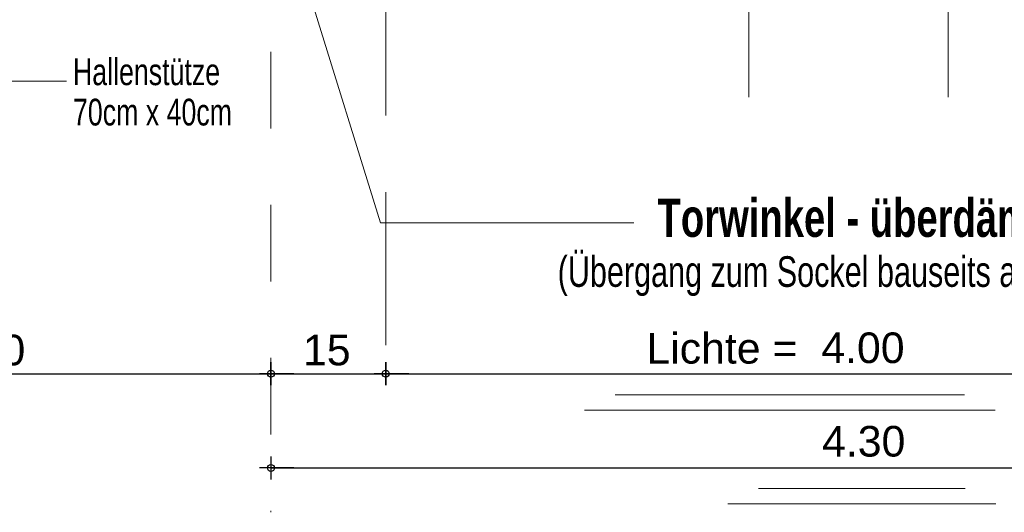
# Model space of a CAD drawing. Header units: metres. Extents: x 1314 to 1415, y -87 to -52.
# Tile 587 of 656: x 1408.987 to 1410.273, y -74.538 to -73.894. Entities that reach past the tile are written whole.
import ezdxf

# ---------------------------------------------------------------- set-up
doc = ezdxf.new("R2010")
doc.units = ezdxf.units.M
doc.header["$PDMODE"] = 65
for name, pattern in [('AUSGEZOGEN', [0]), ('GETRENNT2_S10', [0.045, 0.02, -0.01, 0, -0.005, 0, -0.01]), ('STRICHLINIE2_S3', [0.275, 0.2, -0.075])]:
    doc.linetypes.add(name, pattern=pattern)
doc.layers.add('XR$8$_42154', color=7, linetype='Continuous')
for name, color, linetype, lineweight in [('XR$8$Maßlinie 1_50', 7, 'AUSGEZOGEN', 25), ('XR$8$Text 1_100', 3, 'AUSGEZOGEN', 18), ('XR$8$Wand Mauerwerk tr_1', 42, 'AUSGEZOGEN', 18)]:
    doc.layers.add(name, color=color, linetype=linetype, lineweight=lineweight)
doc.styles.add('ARIAL', font='arial.ttf')
doc.dimstyles.new('DIMSTYLE_28', dxfattribs={"dimtxt": 0.04, "dimasz": 0.03, "dimexe": 0, "dimexo": 1e-06, "dimgap": 0.02, "dimtad": 2, "dimdec": 1, "dimlfac": 100, "dimrnd": 0.5, "dimzin": 4, "dimdsep": 46, "dimtxsty": 'ARIAL', "dimblk1": 'ALL_ML_KREIS', "dimblk2": 'ALL_ML_KREIS', "dimsah": 1, "dimcen": 0, "dimse1": 1, "dimse2": 1, "dimclrd": 7, "dimclre": 7, "dimclrt": 7, "dimadec": 0, "dimazin": 0, "dimtfac": 1, "dimtdec": 0, "dimtix": 1, "dimtmove": 2, "dimatfit": 3, "dimfxl": 0, "dimtzin": 0, "dimlwd": 0, "dimlwe": 25, "dimarcsym": 0})
doc.dimstyles.new('DIMSTYLE_42', dxfattribs={"dimtxt": 0.03, "dimasz": 0.03, "dimexe": 0, "dimexo": 1e-06, "dimgap": 0.015, "dimtad": 2, "dimdec": 0, "dimlfac": 1000, "dimrnd": 5, "dimzin": 12, "dimdsep": 46, "dimtxsty": 'ARIAL', "dimblk1": 'ALL_ML_KREIS', "dimblk2": 'ALL_ML_KREIS', "dimsah": 1, "dimcen": 0, "dimse1": 1, "dimse2": 1, "dimclrd": 7, "dimclre": 7, "dimclrt": 7, "dimadec": 0, "dimazin": 0, "dimtfac": 1, "dimtdec": 0, "dimtix": 1, "dimtmove": 2, "dimatfit": 3, "dimfxl": 0, "dimtzin": 0, "dimlwd": 0, "dimlwe": 25, "dimarcsym": 0})

# ---------------------------------------------------------------- blocks, each defined once
blk = doc.blocks.new('ALL_ML_KREIS')
at = {"color": 0, "linetype": 'ByBlock', "lineweight": -2}
for p, q in [((0, -0.5), (0, 0.5)), ((-1, 0), (0.5, 0))]:
    blk.add_line(p, q, dxfattribs=at)
blk.add_circle((0, 0), 0.15, dxfattribs=at)
blk = doc.blocks.new('*D381')
at = {"layer": 'DEFPOINTS', "color": 7, "linetype": 'AUSGEZOGEN', "lineweight": 25, "transparency": 33554687}
for p in [(1409.4653, -73.1987), (1410.6738, -73.1987), (1409.4653, -74.357)]:
    blk.add_point(p, dxfattribs=at)
at = {"layer": 'XR$8$Maßlinie 1_50', "color": 7, "linetype": 'AUSGEZOGEN', "lineweight": -2, "transparency": 33554687}
blk.add_line((1409.4653, -74.357), (1410.6738, -74.357), dxfattribs=at)
at = {"layer": 'XR$8$Maßlinie 1_50', "color": 7, "linetype": 'AUSGEZOGEN', "lineweight": 25, "transparency": 33554687, "xscale": 0.03, "yscale": 0.03, "zscale": 0.03, "rotation": 180}
blk.add_blockref('ALL_ML_KREIS', (1409.4653, -74.357), dxfattribs=at)
at = {"layer": 'XR$8$Maßlinie 1_50', "color": 7, "linetype": 'AUSGEZOGEN', "lineweight": 25, "transparency": 33554687, "xscale": 0.03, "yscale": 0.03, "zscale": 0.03}
blk.add_blockref('ALL_ML_KREIS', (1410.6738, -74.357), dxfattribs=at)
blk = doc.blocks.new('*D382')
at = {"layer": 'DEFPOINTS', "color": 7, "linetype": 'AUSGEZOGEN', "lineweight": 25, "transparency": 33554687}
for p in [(1410.8238, -73.6184), (1409.3153, -73.8124), (1409.3153, -74.4802)]:
    blk.add_point(p, dxfattribs=at)
at = {"layer": 'XR$8$Maßlinie 1_50', "color": 7, "linetype": 'AUSGEZOGEN', "lineweight": -2, "transparency": 33554687}
blk.add_line((1409.3153, -74.4802), (1410.8238, -74.4802), dxfattribs=at)
at = {"layer": 'XR$8$Maßlinie 1_50', "color": 7, "linetype": 'AUSGEZOGEN', "lineweight": 25, "transparency": 33554687, "xscale": 0.03, "yscale": 0.03, "zscale": 0.03, "rotation": 180}
blk.add_blockref('ALL_ML_KREIS', (1409.3153, -74.4802), dxfattribs=at)
at = {"layer": 'XR$8$Maßlinie 1_50', "color": 7, "linetype": 'AUSGEZOGEN', "lineweight": 25, "transparency": 33554687, "xscale": 0.03, "yscale": 0.03, "zscale": 0.03}
blk.add_blockref('ALL_ML_KREIS', (1410.8238, -74.4802), dxfattribs=at)
blk = doc.blocks.new('*D384')
at = {"layer": 'DEFPOINTS', "color": 7, "linetype": 'AUSGEZOGEN', "lineweight": 25, "transparency": 33554687}
for p in [(1408.6153, -73.8454), (1408.6153, -74.357), (1409.3153, -74.3513)]:
    blk.add_point(p, dxfattribs=at)
at = {"layer": 'XR$8$Maßlinie 1_50', "color": 7, "linetype": 'AUSGEZOGEN', "lineweight": -2, "transparency": 33554687}
blk.add_line((1408.6153, -74.357), (1409.3153, -74.357), dxfattribs=at)
at = {"layer": 'XR$8$Maßlinie 1_50', "color": 7, "linetype": 'AUSGEZOGEN', "lineweight": 25, "transparency": 33554687, "xscale": 0.03, "yscale": 0.03, "zscale": 0.03, "rotation": 180}
blk.add_blockref('ALL_ML_KREIS', (1408.6153, -74.357), dxfattribs=at)
at = {"layer": 'XR$8$Maßlinie 1_50', "color": 7, "linetype": 'AUSGEZOGEN', "lineweight": 25, "transparency": 33554687, "xscale": 0.03, "yscale": 0.03, "zscale": 0.03}
blk.add_blockref('ALL_ML_KREIS', (1409.3153, -74.357), dxfattribs=at)
at = {"layer": 'XR$8$Maßlinie 1_50', "color": 7, "linetype": 'AUSGEZOGEN', "lineweight": 25, "transparency": 33554687, "insert": (1408.9635, -74.3264), "char_height": 0.04, "width": 0.16, "attachment_point": 5, "style": 'ARIAL'}
blk.add_mtext('\\A1;{\\A1;{70\\H0.026400;\\S^ ;}}', dxfattribs=at)
blk = doc.blocks.new('*D385')
at = {"layer": 'DEFPOINTS', "color": 7, "linetype": 'AUSGEZOGEN', "lineweight": 25, "transparency": 33554687}
for p in [(1409.3153, -74.3513), (1409.3153, -74.357), (1409.4653, -74.357)]:
    blk.add_point(p, dxfattribs=at)
at = {"layer": 'XR$8$Maßlinie 1_50', "color": 7, "linetype": 'AUSGEZOGEN', "lineweight": -2, "transparency": 33554687}
blk.add_line((1409.3153, -74.357), (1409.4653, -74.357), dxfattribs=at)
at = {"layer": 'XR$8$Maßlinie 1_50', "color": 7, "linetype": 'AUSGEZOGEN', "lineweight": 25, "transparency": 33554687, "xscale": 0.03, "yscale": 0.03, "zscale": 0.03, "rotation": 180}
blk.add_blockref('ALL_ML_KREIS', (1409.3153, -74.357), dxfattribs=at)
at = {"layer": 'XR$8$Maßlinie 1_50', "color": 7, "linetype": 'AUSGEZOGEN', "lineweight": 25, "transparency": 33554687, "xscale": 0.03, "yscale": 0.03, "zscale": 0.03}
blk.add_blockref('ALL_ML_KREIS', (1409.4653, -74.357), dxfattribs=at)
at = {"layer": 'XR$8$Maßlinie 1_50', "color": 7, "linetype": 'AUSGEZOGEN', "lineweight": 25, "transparency": 33554687, "insert": (1409.3883, -74.3264), "char_height": 0.04, "width": 0.16, "attachment_point": 5, "style": 'ARIAL'}
blk.add_mtext('\\A1;{\\A1;{15\\H0.026400;\\S^ ;}}', dxfattribs=at)

msp = doc.modelspace()

# ---------------------------------------------------------------- linework, layer by layer
at = {"layer": 'XR$8$_42154', "color": 7, "linetype": 'STRICHLINIE2_S3', "lineweight": 13, "transparency": 33554687}
for p, q in [((1409.4653, -72.9197), (1409.4653, -74.415)), ((1409.9393, -73.9956), (1409.9393, -73.5385)), ((1410.1998, -73.9956), (1410.1998, -73.5385))]:
    msp.add_line(p, q, dxfattribs=at)
at = {"layer": 'XR$8$Wand Mauerwerk tr_1', "color": 7, "linetype": 'GETRENNT2_S10', "lineweight": 13, "transparency": 33554687}
msp.add_line((1409.3153, -73.7364), (1409.3153, -74.5382), dxfattribs=at)
at = {"layer": 'XR$8$Wand Mauerwerk tr_1', "color": 7, "linetype": 'AUSGEZOGEN', "lineweight": 13, "transparency": 33554687}
for p, q in [((1409.4583, -74.1598), (1409.3276, -73.7364)), ((1409.0485, -73.9748), (1408.8517, -73.9748)), ((1409.7891, -74.1598), (1409.4583, -74.1598)), ((1409.765, -74.3848), (1410.221, -74.3848)), ((1409.725, -74.4048), (1410.261, -74.4048)), ((1409.952, -74.507), (1410.222, -74.507)), ((1409.912, -74.527), (1410.262, -74.527))]:
    msp.add_line(p, q, dxfattribs=at)

# ---------------------------------------------------------------- texts
at = {"layer": 'XR$8$Maßlinie 1_50', "color": 7, "linetype": 'AUSGEZOGEN', "lineweight": 25, "transparency": 33554687, "char_height": 0.04, "attachment_point": 7, "style": 'ARIAL'}
for s, insert, width in [('\\W1.00;Lichte = ', (1409.8057, -74.3444), 0.233346), ('\\W1.00;4.00', (1410.0341, -74.3437), 0.12935), ('\\W1.00;4.30', (1410.0351, -74.4659), 0.12935)]:
    msp.add_mtext(s, dxfattribs=dict(at, insert=insert, width=width))
at = {"layer": 'XR$8$Text 1_100', "color": 3, "linetype": 'AUSGEZOGEN', "lineweight": 18, "transparency": 33554687, "line_spacing_factor": 0.903614, "style": 'ARIAL'}
for s, insert, char_height, width, attachment_point in [('\\A1;{\\fArial|i0|b0;\\H0.035000;\\W0.714286;\\C3;Hallenstütze}\\P{\\fArial|i0|b0;\\H0.035000;\\W0.714286;\\C3;70cm x 40cm}\\P', (1409.0568, -73.9449), 0.035, 0.220896, 1), ('\\A1;{\\fArial|i0|b1;\\H0.050000;\\W0.714286;\\C3;Torwinkel - überdämmt}\\P{\\fArial|i0|b0;\\H0.040000;\\W0.714286;\\C3;(Übergang zum Sockel bauseits ausdämmen)}\\P', (1410.0946, -74.1282), 0.05, 0.969228, 2)]:
    msp.add_mtext(s, dxfattribs=dict(at, insert=insert, char_height=char_height, width=width, attachment_point=attachment_point))

# ---------------------------------------------------------------- dimensions: what is measured, and where the dimension line sits
at = {"layer": 'XR$8$Maßlinie 1_50', "color": 7, "linetype": 'AUSGEZOGEN', "lineweight": 25, "transparency": 33554687}
for base, p1, p2, dimstyle, picture, middle in [((1410.6737662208, -74.3570442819), (1409.4652662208, -73.1987194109), (1410.6737662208, -73.1987194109), 'DIMSTYLE_42', '*D381', (1410.0695162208, -74.3420442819)), ((1410.823766, -74.48022), (1409.315269, -73.812424), (1410.823766, -73.618367), 'DIMSTYLE_42', '*D382', (1410.069518, -74.46522)), ((1409.3153, -74.357), (1408.6153, -73.8454), (1409.3153, -74.3513), 'DIMSTYLE_28', '*D384', (1408.9635, -74.3264)), ((1409.4653, -74.357), (1409.3153, -74.3513), (1409.4653, -74.357), 'DIMSTYLE_28', '*D385', (1409.3883, -74.3264))]:
    dim = msp.add_linear_dim(base=base, p1=p1, p2=p2, dimstyle=dimstyle, override={"dimpost": '<>', "dimclrd": 7, "dimclre": 7, "dimclrt": 7, "dimlwd": 0, "dimlwe": 25}, dxfattribs=at)
    dim.commit()
    dim.dimension.update_dxf_attribs({"geometry": picture, "text_midpoint": middle, "dimtype": 160})

doc.saveas('drawing.dxf')
